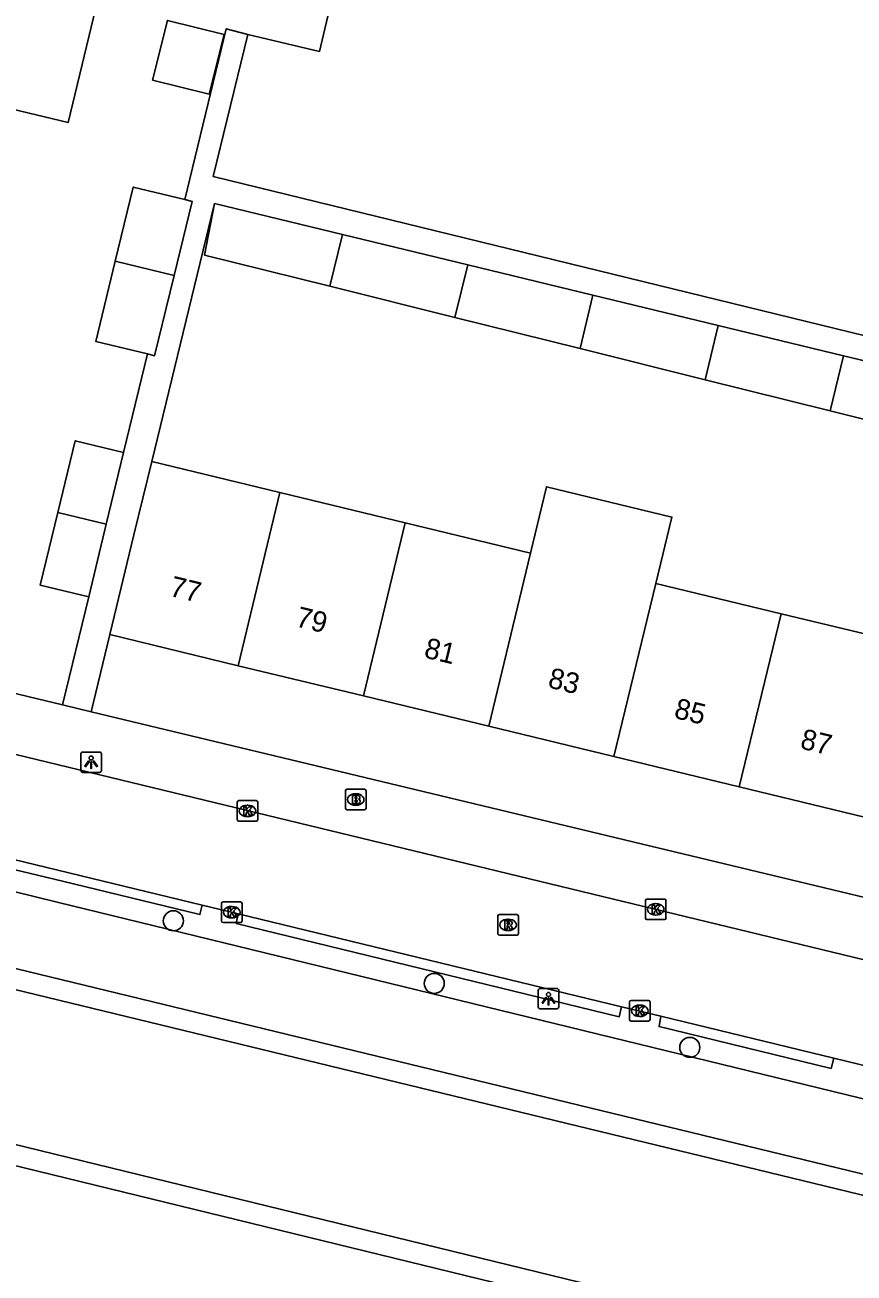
# Model space of a CAD drawing. Extents: x 162812 to 163818, y 381639 to 382470.
# Drawn here: x 163348.3 to 163388.7, y 382298.5 to 382359.3 of the extents above; entities that cross this region are included whole.
import ezdxf

# ---------------------------------------------------------------- set-up
doc = ezdxf.new("R2010")
doc.units = 0
for name, color, linetype in [('IMGEO_Boom', 7, 'Continuous'), ('IMGEO_Brandkraan', 7, 'Continuous'), ('IMGEO_Groenvoorziening', 7, 'Continuous'), ('IMGEO_Haag', 7, 'Continuous'), ('IMGEO_Kolk', 7, 'Continuous'), ('IMGEO_Lichtpunt', 7, 'Continuous'), ('IMGEO_Loofbos', 7, 'Continuous'), ('IMGEO_Pand', 7, 'Continuous'), ('IMGEO_Pand_nummerreeks', 7, 'Continuous'), ('IMGEO_Rijbaan_lokaal_open', 7, 'Continuous'), ('IMGEO_Rioolput', 7, 'Continuous'), ('IMGEO_Voetpad_open', 7, 'Continuous'), ('IMGEO_Waterloop', 7, 'Continuous')]:
    doc.layers.add(name, color=color, linetype=linetype)

msp = doc.modelspace()

# ---------------------------------------------------------------- linework, layer by layer
at = {"layer": 'IMGEO_Boom'}
for centre in [(163355.54, 382315.635), (163368.259, 382312.585), (163380.717, 382309.464)]:
    msp.add_circle(centre, 0.489, dxfattribs=at)
at = {"layer": 'IMGEO_Brandkraan'}
for p, q in [((163364.007, 382322.046), (163364.859, 382322.046)), ((163363.932, 382321.12), (163363.932, 382321.972)), ((163364.42, 382321.826), (163364.445, 382321.826)), ((163364.933, 382321.972), (163364.933, 382321.12)), ((163364.859, 382321.046), (163364.007, 382321.046)), ((163364.443, 382321.266), (163364.418, 382321.266))]:
    msp.add_line(p, q, dxfattribs=at)
for points in [[(163364.007, 382322.046), (163364.859, 382322.046)], [(163363.932, 382321.12), (163363.932, 382321.972)], [(163364.28, 382321.746), (163364.28, 382321.346), (163364.493, 382321.346)], [(163364.511, 382321.746), (163364.28, 382321.746)], [(163364.459, 382321.665), (163364.405, 382321.665), (163364.405, 382321.589)], [(163364.405, 382321.589), (163364.458, 382321.589)], [(163364.467, 382321.513), (163364.405, 382321.513), (163364.405, 382321.432)], [(163364.405, 382321.432), (163364.467, 382321.432)], [(163364.933, 382321.972), (163364.933, 382321.12)], [(163364.859, 382321.046), (163364.007, 382321.046)]]:
    msp.add_lwpolyline(points, dxfattribs=at)
for centre, radius, start, end in [((163364.009, 382321.97), 0.0765, 91.55205, 178.44795), ((163364.009, 382321.97), 0.0765, 91.55205, 178.44795), ((163364.857, 382321.97), 0.0765, 1.55205, 88.44795), ((163364.857, 382321.97), 0.0765, 1.55205, 88.44795), ((163364.46, 382321.627), 0.0379, 267.82845, 90.93552), ((163364.468, 382321.472), 0.0404, 269.87594, 90.50774), ((163364.515, 382321.601), 0.145, 59.4692, 91.53667), ((163364.54, 382321.648), 0.0922, 285.51372, 58.15012), ((163364.545, 382321.456), 0.105, 301.31148, 78.98903), ((163364.009, 382321.122), 0.0765, 181.55205, 268.44795), ((163364.009, 382321.122), 0.0765, 181.55205, 268.44795), ((163364.499, 382321.597), 0.251, 268.66757, 293.53466), ((163364.857, 382321.122), 0.0765, 271.55205, 358.44795), ((163364.857, 382321.122), 0.0765, 271.55205, 358.44795)]:
    msp.add_arc(centre, radius, start, end, dxfattribs=at)
for centre, major_axis, ratio, start_param, end_param in [((163364.419, 382321.546), (-0.387, 0.002), 0.722429, 4.712389, 7.853982), ((163364.444, 382321.546), (-0.39, 0.002), 0.717154, 1.570796, 4.712389)]:
    msp.add_ellipse(centre, major_axis=major_axis, ratio=ratio, start_param=start_param, end_param=end_param, dxfattribs=at)
at = {"layer": 'IMGEO_Groenvoorziening'}
for points in [[(163324.098, 382322.834), (163343.388, 382318.134), (163349.883, 382316.551), (163416.686, 382300.253)], [(163517.432, 382272.18), (163500.236, 382276.35), (163323.248, 382319.272)], [(163321.09, 382310.224), (163499.763, 382266.618), (163515.133, 382262.867)]]:
    msp.add_lwpolyline(points, dxfattribs=at)
at = {"layer": 'IMGEO_Haag'}
for points in [[(163356.942, 382316.402), (163356.837, 382315.938), (163350.13, 382317.572), (163343.807, 382319.081), (163343.924, 382319.556)], [(163377.396, 382311.447), (163377.277, 382310.957), (163358.607, 382315.506), (163358.701, 382315.976)], [(163387.74, 382308.941), (163387.608, 382308.439), (163379.224, 382310.482), (163379.313, 382310.983)]]:
    msp.add_lwpolyline(points, dxfattribs=at)
at = {"layer": 'IMGEO_Kolk'}
for p, q in [((163358.728, 382321.491), (163359.58, 382321.491)), ((163358.653, 382320.565), (163358.653, 382321.417)), ((163359.141, 382321.271), (163359.166, 382321.271)), ((163359.654, 382321.417), (163359.654, 382320.565)), ((163359.58, 382320.491), (163358.728, 382320.491)), ((163359.164, 382320.711), (163359.139, 382320.711)), ((163378.556, 382315.766), (163378.556, 382316.618)), ((163378.631, 382316.692), (163379.483, 382316.692)), ((163379.557, 382316.618), (163379.557, 382315.766)), ((163357.888, 382315.628), (163357.888, 382316.48)), ((163357.963, 382316.554), (163358.815, 382316.554)), ((163358.376, 382316.334), (163358.401, 382316.334)), ((163358.889, 382316.48), (163358.889, 382315.628)), ((163379.044, 382316.472), (163379.069, 382316.472)), ((163358.815, 382315.554), (163357.963, 382315.554)), ((163358.399, 382315.774), (163358.374, 382315.774)), ((163379.483, 382315.692), (163378.631, 382315.692)), ((163379.067, 382315.912), (163379.042, 382315.912)), ((163377.854, 382311.749), (163378.706, 382311.749)), ((163377.779, 382310.823), (163377.779, 382311.675)), ((163378.267, 382311.529), (163378.292, 382311.529)), ((163378.78, 382311.675), (163378.78, 382310.823)), ((163378.706, 382310.749), (163377.854, 382310.749)), ((163378.29, 382310.969), (163378.265, 382310.969))]:
    msp.add_line(p, q, dxfattribs=at)
for points in [[(163358.728, 382321.491), (163359.58, 382321.491)], [(163358.653, 382320.565), (163358.653, 382321.417)], [(163358.974, 382321.191), (163359.097, 382321.191), (163359.097, 382321.04), (163359.227, 382321.191), (163359.391, 382321.191), (163359.245, 382321.04), (163359.398, 382320.791), (163359.246, 382320.791), (163359.161, 382320.955), (163359.097, 382320.888), (163359.097, 382320.791), (163358.974, 382320.791), (163358.974, 382321.191)], [(163359.654, 382321.417), (163359.654, 382320.565)], [(163359.58, 382320.491), (163358.728, 382320.491)], [(163378.556, 382315.766), (163378.556, 382316.618)], [(163378.631, 382316.692), (163379.483, 382316.692)], [(163379.557, 382316.618), (163379.557, 382315.766)], [(163357.888, 382315.628), (163357.888, 382316.48)], [(163357.963, 382316.554), (163358.815, 382316.554)], [(163358.209, 382316.254), (163358.332, 382316.254), (163358.332, 382316.103), (163358.462, 382316.254), (163358.626, 382316.254), (163358.48, 382316.103), (163358.633, 382315.854), (163358.481, 382315.854), (163358.396, 382316.018), (163358.332, 382315.951), (163358.332, 382315.854), (163358.209, 382315.854), (163358.209, 382316.254)], [(163358.889, 382316.48), (163358.889, 382315.628)], [(163378.877, 382316.392), (163379, 382316.392), (163379, 382316.241), (163379.13, 382316.392), (163379.294, 382316.392), (163379.148, 382316.241), (163379.301, 382315.992), (163379.149, 382315.992), (163379.064, 382316.156), (163379, 382316.089), (163379, 382315.992), (163378.877, 382315.992), (163378.877, 382316.392)], [(163358.815, 382315.554), (163357.963, 382315.554)], [(163379.483, 382315.692), (163378.631, 382315.692)], [(163377.854, 382311.749), (163378.706, 382311.749)], [(163377.779, 382310.823), (163377.779, 382311.675)], [(163378.1, 382311.449), (163378.223, 382311.449), (163378.223, 382311.298), (163378.353, 382311.449), (163378.517, 382311.449), (163378.371, 382311.298), (163378.524, 382311.049), (163378.372, 382311.049), (163378.287, 382311.213), (163378.223, 382311.146), (163378.223, 382311.049), (163378.1, 382311.049), (163378.1, 382311.449)], [(163378.78, 382311.675), (163378.78, 382310.823)], [(163378.706, 382310.749), (163377.854, 382310.749)]]:
    msp.add_lwpolyline(points, dxfattribs=at)
for centre, start, end in [((163358.73, 382321.415), 91.55205, 178.44795), ((163358.73, 382321.415), 91.55205, 178.44795), ((163359.578, 382321.415), 1.55205, 88.44795), ((163359.578, 382321.415), 1.55205, 88.44795), ((163358.73, 382320.567), 181.55205, 268.44795), ((163358.73, 382320.567), 181.55205, 268.44795), ((163359.578, 382320.567), 271.55205, 358.44795), ((163359.578, 382320.567), 271.55205, 358.44795), ((163378.633, 382316.616), 91.55205, 178.44795), ((163378.633, 382316.616), 91.55205, 178.44795), ((163379.481, 382316.616), 1.55205, 88.44795), ((163379.481, 382316.616), 1.55205, 88.44795), ((163357.965, 382316.478), 91.55205, 178.44795), ((163357.965, 382316.478), 91.55205, 178.44795), ((163358.813, 382316.478), 1.55205, 88.44795), ((163358.813, 382316.478), 1.55205, 88.44795), ((163357.965, 382315.63), 181.55205, 268.44795), ((163357.965, 382315.63), 181.55205, 268.44795), ((163358.813, 382315.63), 271.55205, 358.44795), ((163358.813, 382315.63), 271.55205, 358.44795), ((163378.633, 382315.768), 181.55205, 268.44795), ((163378.633, 382315.768), 181.55205, 268.44795), ((163379.481, 382315.768), 271.55205, 358.44795), ((163379.481, 382315.768), 271.55205, 358.44795), ((163377.856, 382311.673), 91.55205, 178.44795), ((163377.856, 382311.673), 91.55205, 178.44795), ((163378.704, 382311.673), 1.55205, 88.44795), ((163378.704, 382311.673), 1.55205, 88.44795), ((163377.856, 382310.825), 181.55205, 268.44795), ((163377.856, 382310.825), 181.55205, 268.44795), ((163378.704, 382310.825), 271.55205, 358.44795), ((163378.704, 382310.825), 271.55205, 358.44795)]:
    msp.add_arc(centre, 0.0765, start, end, dxfattribs=at)
for centre, major_axis, ratio, start_param, end_param in [((163359.14, 382320.991), (-0.387, 0.002), 0.722429, 4.712389, 7.853982), ((163359.165, 382320.991), (-0.39, 0.002), 0.717154, 1.570796, 4.712389), ((163358.375, 382316.054), (-0.387, 0.002), 0.722429, 4.712389, 7.853982), ((163358.4, 382316.054), (-0.39, 0.002), 0.717154, 1.570796, 4.712389), ((163379.043, 382316.192), (-0.387, 0.002), 0.722429, 4.712389, 7.853982), ((163379.068, 382316.192), (-0.39, 0.002), 0.717154, 1.570796, 4.712389), ((163378.266, 382311.249), (-0.387, 0.002), 0.722429, 4.712389, 7.853982), ((163378.291, 382311.249), (-0.39, 0.002), 0.717154, 1.570796, 4.712389)]:
    msp.add_ellipse(centre, major_axis=major_axis, ratio=ratio, start_param=start_param, end_param=end_param, dxfattribs=at)
at = {"layer": 'IMGEO_Lichtpunt'}
for p, q in [((163351.935, 382323.862), (163351.127, 382323.862)), ((163351.935, 382323.862), (163351.127, 382323.862)), ((163351.033, 382323.767), (163351.033, 382322.96)), ((163351.033, 382323.767), (163351.033, 382322.96)), ((163352.029, 382322.96), (163352.029, 382323.767)), ((163352.029, 382322.96), (163352.029, 382323.767)), ((163351.127, 382322.866), (163351.935, 382322.866)), ((163351.127, 382322.866), (163351.935, 382322.866)), ((163374.232, 382312.338), (163373.424, 382312.338)), ((163374.232, 382312.338), (163373.424, 382312.338)), ((163373.33, 382312.243), (163373.33, 382311.436)), ((163373.33, 382312.243), (163373.33, 382311.436)), ((163374.326, 382311.436), (163374.326, 382312.243)), ((163374.326, 382311.436), (163374.326, 382312.243)), ((163373.424, 382311.342), (163374.232, 382311.342)), ((163373.424, 382311.342), (163374.232, 382311.342))]:
    msp.add_line(p, q, dxfattribs=at)
for points in [[(163351.407, 382323.431), (163351.446, 382323.403), (163351.258, 382323.141), (163351.22, 382323.168), (163351.407, 382323.431)], [(163351.509, 382323.383), (163351.556, 382323.383), (163351.556, 382323.061), (163351.509, 382323.061), (163351.509, 382323.383)], [(163351.619, 382323.403), (163351.657, 382323.43), (163351.844, 382323.168), (163351.805, 382323.14), (163351.619, 382323.403)], [(163373.704, 382311.907), (163373.743, 382311.879), (163373.555, 382311.617), (163373.517, 382311.644), (163373.704, 382311.907)], [(163373.806, 382311.859), (163373.853, 382311.859), (163373.853, 382311.537), (163373.806, 382311.537), (163373.806, 382311.859)], [(163373.916, 382311.879), (163373.954, 382311.906), (163374.141, 382311.644), (163374.102, 382311.616), (163373.916, 382311.879)]]:
    msp.add_lwpolyline(points, dxfattribs=at)
for centre in [(163351.532, 382323.565), (163373.829, 382312.041)]:
    msp.add_circle(centre, 0.0994, dxfattribs=at)
for centre, start, end in [((163351.127, 382323.767), 90, 180), ((163351.127, 382323.767), 90, 180), ((163351.935, 382323.767), 0, 90), ((163351.935, 382323.767), 0, 90), ((163351.127, 382322.96), 180, 270), ((163351.127, 382322.96), 180, 270), ((163351.935, 382322.96), 270, 0), ((163351.935, 382322.96), 270, 360), ((163373.424, 382312.243), 90, 180), ((163373.424, 382312.243), 90, 180), ((163374.232, 382312.243), 0, 90), ((163374.232, 382312.243), 0, 90), ((163373.424, 382311.436), 180, 270), ((163373.424, 382311.436), 180, 270), ((163374.232, 382311.436), 270, 0), ((163374.232, 382311.436), 270, 360)]:
    msp.add_arc(centre, 0.0946, start, end, dxfattribs=at)
at = {"layer": 'IMGEO_Loofbos'}
msp.add_lwpolyline([(163359.169, 382358.841), (163362.661, 382358.009), (163365.142, 382368.509)], dxfattribs=at)
at = {"layer": 'IMGEO_Pand'}
for points in [[(163351.873, 382360.614), (163350.406, 382354.539), (163347.291, 382355.298)], [(163354.531, 382356.606), (163355.249, 382359.519), (163358.011, 382358.838), (163357.292, 382355.925), (163354.531, 382356.606)], [(163356.099, 382350.785), (163353.587, 382351.396), (163352.709, 382347.785)], [(163355.577, 382347.087), (163356.455, 382350.698), (163356.099, 382350.785)], [(163363.169, 382346.56), (163357.066, 382348.08), (163357.551, 382350.599)], [(163357.551, 382350.599), (163363.781, 382349.092)], [(163363.781, 382349.092), (163363.169, 382346.56)], [(163363.781, 382349.092), (163369.889, 382347.614)], [(163352.709, 382347.785), (163351.758, 382343.878), (163354.278, 382343.265)], [(163352.709, 382347.785), (163355.577, 382347.087)], [(163369.267, 382345.041), (163369.889, 382347.614)], [(163369.889, 382347.614), (163375.997, 382346.136)], [(163354.278, 382343.265), (163354.626, 382343.18), (163355.577, 382347.087)], [(163369.267, 382345.041), (163363.169, 382346.56)], [(163375.365, 382343.523), (163375.997, 382346.136)], [(163375.997, 382346.136), (163382.108, 382344.657)], [(163375.365, 382343.523), (163369.267, 382345.041)], [(163382.108, 382344.657), (163381.465, 382342.004)], [(163382.108, 382344.657), (163388.214, 382343.18)], [(163381.465, 382342.004), (163375.365, 382343.523)], [(163388.214, 382343.18), (163387.562, 382340.485)], [(163388.214, 382343.18), (163394.322, 382341.702)], [(163387.562, 382340.485), (163381.465, 382342.004)], [(163387.562, 382340.485), (163393.66, 382338.967), (163393.722, 382339.222)], [(163349.91, 382335.541), (163350.754, 382339.032), (163353.115, 382338.461)], [(163353.115, 382338.461), (163352.27, 382334.966)], [(163352.443, 382329.583), (163353.619, 382334.444), (163354.485, 382338.026)], [(163354.485, 382338.026), (163360.739, 382336.513)], [(163372.955, 382333.559), (163373.738, 382336.791), (163379.846, 382335.314), (163379.064, 382332.081)], [(163360.739, 382336.513), (163358.697, 382328.07)], [(163360.739, 382336.513), (163366.847, 382335.036)], [(163351.412, 382331.419), (163349.051, 382331.99), (163349.91, 382335.541)], [(163352.27, 382334.966), (163349.91, 382335.541)], [(163352.27, 382334.966), (163351.412, 382331.419)], [(163364.805, 382326.593), (163366.847, 382335.036)], [(163366.847, 382335.036), (163372.955, 382333.559)], [(163372.955, 382333.559), (163370.913, 382325.116)], [(163379.064, 382332.081), (163377.021, 382323.639)], [(163379.064, 382332.081), (163385.171, 382330.604)], [(163383.128, 382322.161), (163385.171, 382330.604)], [(163385.171, 382330.604), (163391.279, 382329.127)], [(163352.443, 382329.583), (163358.697, 382328.07)], [(163358.697, 382328.07), (163364.805, 382326.593)], [(163364.805, 382326.593), (163370.913, 382325.116)], [(163370.913, 382325.116), (163377.021, 382323.639)], [(163377.021, 382323.639), (163383.128, 382322.161)], [(163383.128, 382322.161), (163389.236, 382320.684)]]:
    msp.add_lwpolyline(points, dxfattribs=at)
at = {"layer": 'IMGEO_Rijbaan_lokaal_open'}
for points in [[(163336.628, 382326.456), (163408.079, 382309.161)], [(163343.924, 382319.556), (163356.942, 382316.402)], [(163356.942, 382316.402), (163358.701, 382315.976)], [(163358.701, 382315.976), (163377.396, 382311.447)], [(163377.396, 382311.447), (163379.313, 382310.983)], [(163379.313, 382310.983), (163387.74, 382308.941)], [(163387.74, 382308.941), (163390.145, 382308.358)]]:
    msp.add_lwpolyline(points, dxfattribs=at)
at = {"layer": 'IMGEO_Rioolput'}
for p, q in [((163371.359, 382315.009), (163371.359, 382315.861)), ((163371.434, 382315.935), (163372.286, 382315.935)), ((163371.847, 382315.715), (163371.872, 382315.715)), ((163372.36, 382315.861), (163372.36, 382315.009)), ((163372.286, 382314.935), (163371.434, 382314.935)), ((163371.87, 382315.155), (163371.845, 382315.155))]:
    msp.add_line(p, q, dxfattribs=at)
for points in [[(163371.359, 382315.009), (163371.359, 382315.861)], [(163371.434, 382315.935), (163372.286, 382315.935)], [(163371.948, 382315.633), (163371.696, 382315.635), (163371.696, 382315.235)], [(163371.696, 382315.235), (163371.82, 382315.235), (163371.82, 382315.397), (163371.831, 382315.397)], [(163371.874, 382315.554), (163371.82, 382315.554), (163371.82, 382315.473)], [(163371.82, 382315.473), (163371.872, 382315.473)], [(163371.878, 382315.368), (163371.949, 382315.235), (163372.089, 382315.235), (163372.024, 382315.361)], [(163372.36, 382315.861), (163372.36, 382315.009)], [(163372.286, 382314.935), (163371.434, 382314.935)]]:
    msp.add_lwpolyline(points, dxfattribs=at)
for centre, radius, start, end in [((163371.436, 382315.859), 0.0765, 91.55205, 178.44795), ((163371.436, 382315.859), 0.0765, 91.55205, 178.44795), ((163371.83, 382315.344), 0.0533, 26.02933, 88.69889), ((163371.856, 382315.662), 0.19, 274.7715, 282.96867), ((163371.88, 382315.458), 0.0964, 77.00612, 93.18647), ((163371.894, 382315.515), 0.0378, 276.66336, 79.67722), ((163371.947, 382315.523), 0.109, 350.36119, 89.41601), ((163371.945, 382315.523), 0.112, 277.58423, 350.98172), ((163371.929, 382315.308), 0.108, 29.51342, 73.79051), ((163372.284, 382315.859), 0.0765, 1.55205, 88.44795), ((163372.284, 382315.859), 0.0765, 1.55205, 88.44795), ((163371.436, 382315.011), 0.0765, 181.55205, 268.44795), ((163371.436, 382315.011), 0.0765, 181.55205, 268.44795), ((163372.284, 382315.011), 0.0765, 271.55205, 358.44795), ((163372.284, 382315.011), 0.0765, 271.55205, 358.44795)]:
    msp.add_arc(centre, radius, start, end, dxfattribs=at)
for centre, major_axis, ratio, start_param, end_param in [((163371.846, 382315.435), (-0.387, 0.002), 0.722429, 4.712389, 7.853982), ((163371.871, 382315.435), (-0.39, 0.002), 0.717154, 1.570796, 4.712389)]:
    msp.add_ellipse(centre, major_axis=major_axis, ratio=ratio, start_param=start_param, end_param=end_param, dxfattribs=at)
at = {"layer": 'IMGEO_Voetpad_open'}
for points in [[(163356.099, 382350.785), (163358.117, 382359.116), (163359.169, 382358.841)], [(163400.84, 382341.313), (163357.479, 382351.919), (163359.169, 382358.841)], [(163354.485, 382338.026), (163357.551, 382350.599)], [(163353.115, 382338.461), (163354.278, 382343.265)], [(163350.136, 382326.157), (163351.412, 382331.419)], [(163333.223, 382330.215), (163350.136, 382326.157)], [(163351.535, 382325.821), (163352.443, 382329.583)], [(163350.136, 382326.157), (163351.535, 382325.821)], [(163394.601, 382315.488), (163351.535, 382325.821)]]:
    msp.add_lwpolyline(points, dxfattribs=at)
at = {"layer": 'IMGEO_Waterloop'}
for points in [[(163323.016, 382318.299), (163500, 382275.378), (163517.192, 382271.209)], [(163515.373, 382263.837), (163500, 382267.589), (163321.322, 382311.196)]]:
    msp.add_lwpolyline(points, dxfattribs=at)

# ---------------------------------------------------------------- texts
at = {"layer": 'IMGEO_Pand_nummerreeks'}
for s, p in [('77', (163355.306, 382331.483)), ('79', (163361.456, 382329.996)), ('81', (163367.715, 382328.482)), ('83', (163373.754, 382327.021)), ('85', (163379.904, 382325.534)), ('87', (163386.053, 382324.047))]:
    msp.add_text(s, height=1, rotation=346.40337, dxfattribs=at).set_placement(p)

doc.saveas('drawing.dxf')
